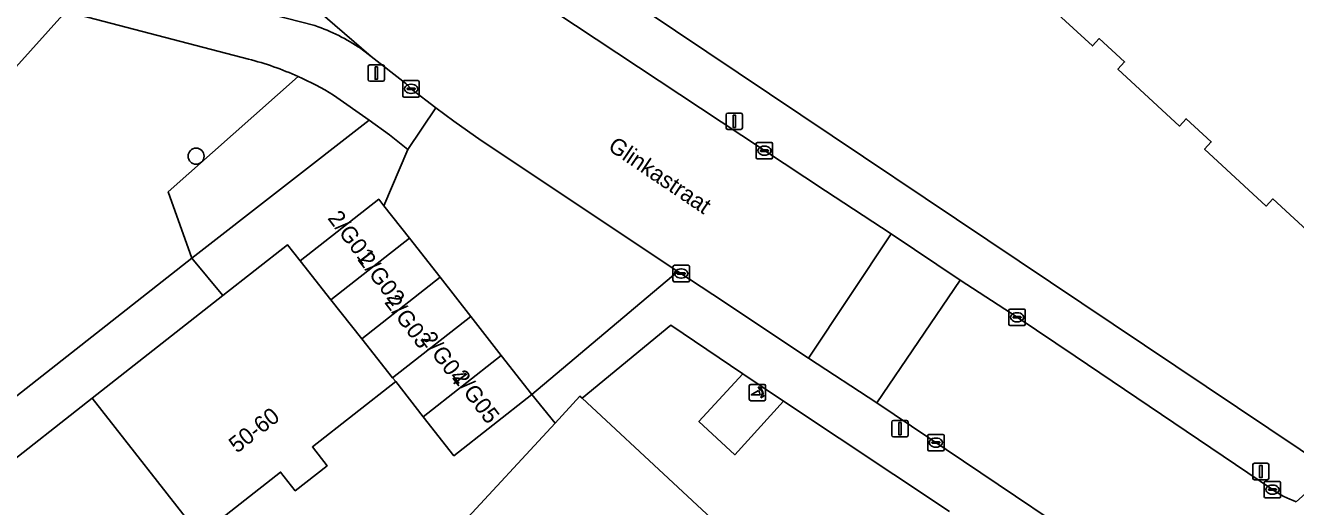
# Model space of a CAD drawing. Extents: x 159217 to 160349, y 381246 to 382172.
# Drawn here: x 159861.5 to 159939, y 381851.9 to 381881.2 of the extents above; entities that cross this region are included whole.
import ezdxf

# ---------------------------------------------------------------- set-up
doc = ezdxf.new("R2010")
doc.units = 0
for name, color, linetype in [('IMGEO_Boom', 7, 'Continuous'), ('IMGEO_Erf', 7, 'Continuous'), ('IMGEO_Fietspad_gesloten', 7, 'Continuous'), ('IMGEO_Groenvoorziening', 7, 'Continuous'), ('IMGEO_Kolk', 7, 'Continuous'), ('IMGEO_Lichtmast', 7, 'Continuous'), ('IMGEO_Openbare_ruimte_label', 7, 'Continuous'), ('IMGEO_Pand', 7, 'Continuous'), ('IMGEO_Pand_nummerreeks', 7, 'Continuous'), ('IMGEO_Poller', 7, 'Continuous'), ('IMGEO_Rijbaan_lokaal_gesloten', 7, 'Continuous'), ('IMGEO_Rijbaan_lokaal_open', 7, 'Continuous'), ('IMGEO_Voetpad_open', 7, 'Continuous')]:
    doc.layers.add(name, color=color, linetype=linetype)

msp = doc.modelspace()

# ---------------------------------------------------------------- linework, layer by layer
at = {"layer": 'IMGEO_Boom'}
msp.add_circle((159871.91, 381873.248), 0.489, dxfattribs=at)
at = {"layer": 'IMGEO_Erf'}
for points in [[(159887.833, 381889.831), (159941.192, 381854.075), (159947.76, 381859.745), (159951.731, 381863.172), (160032.516, 381932.902)], [(159959.858, 381881.752), (159956.727, 381878.355), (159956.286, 381878.762), (159954.877, 381877.232), (159955.318, 381876.825), (159951.848, 381873.06), (159951.408, 381873.467), (159950.619, 381872.611), (159950.03, 381873.153), (159943.083, 381865.615), (159937.627, 381870.643), (159937.22, 381870.201), (159933.456, 381873.672), (159933.863, 381874.114), (159932.326, 381875.53), (159931.919, 381875.088), (159928.162, 381878.552), (159928.569, 381878.994), (159927.024, 381880.417), (159926.617, 381879.975), (159922.86, 381883.438)]]:
    msp.add_lwpolyline(points, dxfattribs=at)
msp.add_lwpolyline([(159907.763, 381858.313), (159905.285, 381859.979), (159902.598, 381857.067), (159904.784, 381855.045)], close=True, dxfattribs=at)
at = {"layer": 'IMGEO_Fietspad_gesloten'}
for points in [[(159881.973, 381879.81), (159882.595, 381879.325), (159874.455, 381886.357)], [(159863.643, 381885.206), (159866.037, 381884.589), (159879.164, 381881.208)]]:
    msp.add_lwpolyline(points, dxfattribs=at)
msp.add_arc((159875.13, 381869.581), 12.307, 56.2176, 70.86463, dxfattribs=at)
at = {"layer": 'IMGEO_Groenvoorziening'}
for points in [[(159875.103, 381879.172), (159863.965, 381882.069), (159859.631, 381877.268), (159825.689, 381840.415), (159831.855, 381835.766), (159871.647, 381867.036), (159870.209, 381871.08), (159878.135, 381878.109)], [(159878.135, 381878.109), (159870.209, 381871.08), (159871.647, 381867.036), (159882.48, 381875.445), (159880.291, 381876.977)], [(159917.884, 381851.585), (159907.763, 381858.313), (159904.784, 381855.045), (159902.598, 381857.067), (159905.285, 381859.979), (159900.885, 381862.939), (159895.463, 381858.489), (159906.57, 381848.156)]]:
    msp.add_lwpolyline(points, dxfattribs=at)
for points in [[(159871.647, 381867.036), (159873.535, 381864.745), (159877.482, 381867.846), (159878.26, 381866.856), (159883.054, 381870.622), (159883.367, 381870.223), (159884.841, 381873.661), (159883.72, 381874.56), (159882.48, 381875.445)], [(159871.647, 381867.036), (159831.855, 381835.766), (159830.368, 381834.598), (159832.142, 381832.224), (159841.993, 381839.964), (159853.88, 381849.303), (159865.572, 381858.489), (159873.535, 381864.745)]]:
    msp.add_lwpolyline(points, close=True, dxfattribs=at)
for centre, radius, start, end in [((159870.277, 381860.552), 19.235, 65.88881, 75.47051), ((159870.265, 381860.501), 19.286, 58.67895, 65.91794)]:
    msp.add_arc(centre, radius, start, end, dxfattribs=at)
at = {"layer": 'IMGEO_Kolk'}
for p, q in [((159884.53, 381876.928), (159884.53, 381877.78)), ((159884.605, 381877.854), (159885.457, 381877.854)), ((159885.018, 381877.634), (159885.043, 381877.634)), ((159885.531, 381877.78), (159885.531, 381876.928)), ((159885.457, 381876.854), (159884.605, 381876.854)), ((159884.789, 381877.348), (159884.789, 381877.36)), ((159885.227, 381877.311), (159884.829, 381877.311)), ((159884.832, 381877.397), (159885.23, 381877.397)), ((159885.041, 381877.074), (159885.016, 381877.074)), ((159885.273, 381877.36), (159885.273, 381877.348)), ((159906.092, 381873.158), (159906.092, 381874.01)), ((159906.167, 381874.084), (159907.019, 381874.084)), ((159906.394, 381873.627), (159906.792, 381873.627)), ((159906.58, 381873.864), (159906.605, 381873.864)), ((159907.093, 381874.01), (159907.093, 381873.158)), ((159907.019, 381873.084), (159906.167, 381873.084)), ((159906.351, 381873.578), (159906.351, 381873.59)), ((159906.789, 381873.541), (159906.391, 381873.541)), ((159906.603, 381873.304), (159906.578, 381873.304)), ((159906.835, 381873.59), (159906.835, 381873.578)), ((159901.013, 381865.667), (159901.013, 381866.519)), ((159901.088, 381866.593), (159901.94, 381866.593)), ((159901.272, 381866.087), (159901.272, 381866.099)), ((159901.71, 381866.05), (159901.312, 381866.05)), ((159901.315, 381866.136), (159901.713, 381866.136)), ((159901.501, 381866.373), (159901.526, 381866.373)), ((159901.756, 381866.099), (159901.756, 381866.087)), ((159902.014, 381866.519), (159902.014, 381865.667)), ((159901.94, 381865.593), (159901.088, 381865.593)), ((159901.524, 381865.813), (159901.499, 381865.813)), ((159921.511, 381862.998), (159921.511, 381863.85)), ((159921.586, 381863.924), (159922.438, 381863.924)), ((159921.999, 381863.704), (159922.024, 381863.704)), ((159922.512, 381863.85), (159922.512, 381862.998)), ((159922.438, 381862.924), (159921.586, 381862.924)), ((159921.77, 381863.418), (159921.77, 381863.43)), ((159922.208, 381863.381), (159921.81, 381863.381)), ((159921.813, 381863.467), (159922.211, 381863.467)), ((159922.022, 381863.144), (159921.997, 381863.144)), ((159922.254, 381863.43), (159922.254, 381863.418)), ((159916.559, 381855.355), (159916.559, 381856.207)), ((159916.634, 381856.281), (159917.486, 381856.281)), ((159916.861, 381855.824), (159917.259, 381855.824)), ((159917.047, 381856.061), (159917.072, 381856.061)), ((159917.56, 381856.207), (159917.56, 381855.355)), ((159917.486, 381855.281), (159916.634, 381855.281)), ((159916.818, 381855.775), (159916.818, 381855.787)), ((159917.256, 381855.738), (159916.858, 381855.738)), ((159917.07, 381855.501), (159917.045, 381855.501)), ((159917.302, 381855.787), (159917.302, 381855.775)), ((159937.096, 381852.488), (159937.096, 381853.34)), ((159937.171, 381853.414), (159938.023, 381853.414)), ((159937.355, 381852.908), (159937.355, 381852.92)), ((159937.793, 381852.871), (159937.395, 381852.871)), ((159937.398, 381852.957), (159937.796, 381852.957)), ((159937.584, 381853.194), (159937.609, 381853.194)), ((159937.839, 381852.92), (159937.839, 381852.908)), ((159938.097, 381853.34), (159938.097, 381852.488)), ((159938.023, 381852.414), (159937.171, 381852.414)), ((159937.607, 381852.634), (159937.582, 381852.634))]:
    msp.add_line(p, q, dxfattribs=at)
for points in [[(159884.53, 381876.928), (159884.53, 381877.78)], [(159884.605, 381877.854), (159885.457, 381877.854)], [(159885.531, 381877.78), (159885.531, 381876.928)], [(159885.457, 381876.854), (159884.605, 381876.854)], [(159906.092, 381873.158), (159906.092, 381874.01)], [(159906.167, 381874.084), (159907.019, 381874.084)], [(159907.093, 381874.01), (159907.093, 381873.158)], [(159907.019, 381873.084), (159906.167, 381873.084)], [(159901.013, 381865.667), (159901.013, 381866.519)], [(159901.088, 381866.593), (159901.94, 381866.593)], [(159902.014, 381866.519), (159902.014, 381865.667)], [(159901.94, 381865.593), (159901.088, 381865.593)], [(159921.511, 381862.998), (159921.511, 381863.85)], [(159921.586, 381863.924), (159922.438, 381863.924)], [(159922.512, 381863.85), (159922.512, 381862.998)], [(159922.438, 381862.924), (159921.586, 381862.924)], [(159916.559, 381855.355), (159916.559, 381856.207)], [(159916.634, 381856.281), (159917.486, 381856.281)], [(159917.56, 381856.207), (159917.56, 381855.355)], [(159917.486, 381855.281), (159916.634, 381855.281)], [(159937.096, 381852.488), (159937.096, 381853.34)], [(159937.171, 381853.414), (159938.023, 381853.414)], [(159938.097, 381853.34), (159938.097, 381852.488)], [(159938.023, 381852.414), (159937.171, 381852.414)]]:
    msp.add_lwpolyline(points, dxfattribs=at)
for centre, radius, start, end in [((159884.607, 381877.778), 0.0765, 91.55205, 178.44795), ((159884.607, 381877.778), 0.0765, 91.55205, 178.44795), ((159885.455, 381877.778), 0.0765, 1.55205, 88.44795), ((159885.455, 381877.778), 0.0765, 1.55205, 88.44795), ((159884.607, 381876.93), 0.0765, 181.55205, 268.44795), ((159884.607, 381876.93), 0.0765, 181.55205, 268.44795), ((159884.829, 381877.357), 0.0403, 85.87752, 175.75265), ((159884.826, 381877.347), 0.0366, 178.93798, 274.71019), ((159885.23, 381877.354), 0.043, 264.86636, 352.45326), ((159885.234, 381877.359), 0.0386, 1.73085, 96.63898), ((159885.455, 381876.93), 0.0765, 271.55205, 358.44795), ((159885.455, 381876.93), 0.0765, 271.55205, 358.44795), ((159906.169, 381874.008), 0.0765, 91.55205, 178.44795), ((159906.169, 381874.008), 0.0765, 91.55205, 178.44795), ((159906.391, 381873.587), 0.0403, 85.87752, 175.75265), ((159906.796, 381873.589), 0.0386, 1.73085, 96.63898), ((159907.017, 381874.008), 0.0765, 1.55205, 88.44795), ((159907.017, 381874.008), 0.0765, 1.55205, 88.44795), ((159906.169, 381873.16), 0.0765, 181.55205, 268.44795), ((159906.169, 381873.16), 0.0765, 181.55205, 268.44795), ((159906.388, 381873.577), 0.0366, 178.93798, 274.71019), ((159906.792, 381873.584), 0.043, 264.86636, 352.45326), ((159907.017, 381873.16), 0.0765, 271.55205, 358.44795), ((159907.017, 381873.16), 0.0765, 271.55205, 358.44795), ((159901.09, 381866.517), 0.0765, 91.55205, 178.44795), ((159901.09, 381866.517), 0.0765, 91.55205, 178.44795), ((159901.312, 381866.096), 0.0403, 85.87752, 175.75265), ((159901.309, 381866.086), 0.0366, 178.93798, 274.71019), ((159901.713, 381866.093), 0.043, 264.86636, 352.45326), ((159901.717, 381866.098), 0.0386, 1.73085, 96.63898), ((159901.938, 381866.517), 0.0765, 1.55205, 88.44795), ((159901.938, 381866.517), 0.0765, 1.55205, 88.44795), ((159901.09, 381865.669), 0.0765, 181.55205, 268.44795), ((159901.09, 381865.669), 0.0765, 181.55205, 268.44795), ((159901.938, 381865.669), 0.0765, 271.55205, 358.44795), ((159901.938, 381865.669), 0.0765, 271.55205, 358.44795), ((159921.588, 381863.848), 0.0765, 91.55205, 178.44795), ((159921.588, 381863.848), 0.0765, 91.55205, 178.44795), ((159922.436, 381863.848), 0.0765, 1.55205, 88.44795), ((159922.436, 381863.848), 0.0765, 1.55205, 88.44795), ((159921.588, 381863), 0.0765, 181.55205, 268.44795), ((159921.588, 381863), 0.0765, 181.55205, 268.44795), ((159921.81, 381863.427), 0.0403, 85.87752, 175.75265), ((159921.807, 381863.417), 0.0366, 178.93798, 274.71019), ((159922.211, 381863.424), 0.043, 264.86636, 352.45326), ((159922.215, 381863.429), 0.0386, 1.73085, 96.63898), ((159922.436, 381863), 0.0765, 271.55205, 358.44795), ((159922.436, 381863), 0.0765, 271.55205, 358.44795), ((159916.636, 381856.205), 0.0765, 91.55205, 178.44795), ((159916.636, 381856.205), 0.0765, 91.55205, 178.44795), ((159916.858, 381855.784), 0.0403, 85.87752, 175.75265), ((159917.263, 381855.786), 0.0386, 1.73085, 96.63898), ((159917.484, 381856.205), 0.0765, 1.55205, 88.44795), ((159917.484, 381856.205), 0.0765, 1.55205, 88.44795), ((159916.636, 381855.357), 0.0765, 181.55205, 268.44795), ((159916.636, 381855.357), 0.0765, 181.55205, 268.44795), ((159916.855, 381855.774), 0.0366, 178.93798, 274.71019), ((159917.259, 381855.781), 0.043, 264.86636, 352.45326), ((159917.484, 381855.357), 0.0765, 271.55205, 358.44795), ((159917.484, 381855.357), 0.0765, 271.55205, 358.44795), ((159937.173, 381853.338), 0.0765, 91.55205, 178.44795), ((159937.173, 381853.338), 0.0765, 91.55205, 178.44795), ((159937.395, 381852.917), 0.0403, 85.87752, 175.75265), ((159937.392, 381852.907), 0.0366, 178.93798, 274.71019), ((159937.796, 381852.914), 0.043, 264.86636, 352.45326), ((159937.8, 381852.919), 0.0386, 1.73085, 96.63898), ((159938.021, 381853.338), 0.0765, 1.55205, 88.44795), ((159938.021, 381853.338), 0.0765, 1.55205, 88.44795), ((159937.173, 381852.49), 0.0765, 181.55205, 268.44795), ((159937.173, 381852.49), 0.0765, 181.55205, 268.44795), ((159938.021, 381852.49), 0.0765, 271.55205, 358.44795), ((159938.021, 381852.49), 0.0765, 271.55205, 358.44795)]:
    msp.add_arc(centre, radius, start, end, dxfattribs=at)
for centre, major_axis, ratio, start_param, end_param in [((159885.017, 381877.354), (-0.387, 0.002), 0.722429, 4.712389, 7.853982), ((159885.042, 381877.354), (-0.39, 0.002), 0.717154, 1.570796, 4.712389), ((159906.579, 381873.584), (-0.387, 0.002), 0.722429, 4.712389, 7.853982), ((159906.604, 381873.584), (-0.39, 0.002), 0.717154, 1.570796, 4.712389), ((159901.5, 381866.093), (-0.387, 0.002), 0.722429, 4.712389, 7.853982), ((159901.525, 381866.093), (-0.39, 0.002), 0.717154, 1.570796, 4.712389), ((159921.998, 381863.424), (-0.387, 0.002), 0.722429, 4.712389, 7.853982), ((159922.023, 381863.424), (-0.39, 0.002), 0.717154, 1.570796, 4.712389), ((159917.046, 381855.781), (-0.387, 0.002), 0.722429, 4.712389, 7.853982), ((159917.071, 381855.781), (-0.39, 0.002), 0.717154, 1.570796, 4.712389), ((159937.583, 381852.914), (-0.387, 0.002), 0.722429, 4.712389, 7.853982), ((159937.608, 381852.914), (-0.39, 0.002), 0.717154, 1.570796, 4.712389)]:
    msp.add_ellipse(centre, major_axis=major_axis, ratio=ratio, start_param=start_param, end_param=end_param, dxfattribs=at)
at = {"layer": 'IMGEO_Lichtmast'}
for p, q in [((159882.409, 381877.917), (159882.409, 381878.717)), ((159882.409, 381878.717), (159882.409, 381877.917)), ((159882.509, 381878.817), (159883.299, 381878.817)), ((159883.299, 381878.817), (159882.509, 381878.817)), ((159883.399, 381878.717), (159883.399, 381877.917)), ((159883.399, 381877.917), (159883.399, 381878.717)), ((159883.299, 381877.817), (159882.509, 381877.817)), ((159882.509, 381877.817), (159883.299, 381877.817)), ((159904.256, 381874.977), (159904.256, 381875.777)), ((159904.256, 381875.777), (159904.256, 381874.977)), ((159904.356, 381875.877), (159905.146, 381875.877)), ((159905.146, 381875.877), (159904.356, 381875.877)), ((159905.246, 381875.777), (159905.246, 381874.977)), ((159905.246, 381874.977), (159905.246, 381875.777)), ((159905.146, 381874.877), (159904.356, 381874.877)), ((159904.356, 381874.877), (159905.146, 381874.877)), ((159914.366, 381856.23), (159914.366, 381857.03)), ((159914.366, 381857.03), (159914.366, 381856.23)), ((159914.466, 381857.13), (159915.256, 381857.13)), ((159915.256, 381857.13), (159914.466, 381857.13)), ((159915.356, 381857.03), (159915.356, 381856.23)), ((159915.356, 381856.23), (159915.356, 381857.03)), ((159915.256, 381856.13), (159914.466, 381856.13)), ((159914.466, 381856.13), (159915.256, 381856.13)), ((159936.391, 381853.619), (159936.391, 381854.419)), ((159936.391, 381854.419), (159936.391, 381853.619)), ((159936.491, 381854.519), (159937.281, 381854.519)), ((159937.281, 381854.519), (159936.491, 381854.519)), ((159937.381, 381854.419), (159937.381, 381853.619)), ((159937.381, 381853.619), (159937.381, 381854.419)), ((159937.281, 381853.519), (159936.491, 381853.519)), ((159936.491, 381853.519), (159937.281, 381853.519))]:
    msp.add_line(p, q, dxfattribs=at)
for points in [[(159882.829, 381878.692), (159882.979, 381878.692), (159882.979, 381877.942), (159882.829, 381877.942), (159882.829, 381878.692)], [(159904.676, 381875.752), (159904.826, 381875.752), (159904.826, 381875.002), (159904.676, 381875.002), (159904.676, 381875.752)], [(159914.786, 381857.005), (159914.936, 381857.005), (159914.936, 381856.255), (159914.786, 381856.255), (159914.786, 381857.005)], [(159936.811, 381854.394), (159936.961, 381854.394), (159936.961, 381853.644), (159936.811, 381853.644), (159936.811, 381854.394)]]:
    msp.add_lwpolyline(points, dxfattribs=at)
for centre, start, end in [((159882.509, 381878.717), 90, 180), ((159882.509, 381878.717), 90, 180), ((159883.299, 381878.717), 0, 90), ((159883.299, 381878.717), 360, 90), ((159882.509, 381877.917), 180, 270), ((159882.509, 381877.917), 180, 270), ((159883.299, 381877.917), 270, 0), ((159883.299, 381877.917), 270, 0), ((159904.356, 381875.777), 90, 180), ((159904.356, 381875.777), 90, 180), ((159905.146, 381875.777), 0, 90), ((159905.146, 381875.777), 360, 90), ((159904.356, 381874.977), 180, 270), ((159904.356, 381874.977), 180, 270), ((159905.146, 381874.977), 270, 0), ((159905.146, 381874.977), 270, 0), ((159914.466, 381857.03), 90, 180), ((159914.466, 381857.03), 90, 180), ((159915.256, 381857.03), 0, 90), ((159915.256, 381857.03), 360, 90), ((159914.466, 381856.23), 180, 270), ((159914.466, 381856.23), 180, 270), ((159915.256, 381856.23), 270, 0), ((159915.256, 381856.23), 270, 0), ((159936.491, 381854.419), 90, 180), ((159936.491, 381854.419), 90, 180), ((159937.281, 381854.419), 0, 90), ((159937.281, 381854.419), 360, 90), ((159936.491, 381853.619), 180, 270), ((159936.491, 381853.619), 180, 270), ((159937.281, 381853.619), 270, 0), ((159937.281, 381853.619), 270, 0)]:
    msp.add_arc(centre, 0.1, start, end, dxfattribs=at)
at = {"layer": 'IMGEO_Pand'}
msp.add_lwpolyline([(159922.86, 381883.438), (159926.617, 381879.975), (159927.024, 381880.417), (159928.569, 381878.994), (159928.162, 381878.552), (159931.919, 381875.088), (159932.326, 381875.53), (159933.863, 381874.114), (159933.456, 381873.672), (159937.22, 381870.201), (159937.627, 381870.643), (159943.083, 381865.615), (159950.03, 381873.153), (159950.619, 381872.611), (159951.408, 381873.467), (159951.848, 381873.06), (159955.318, 381876.825), (159954.877, 381877.232), (159956.286, 381878.762), (159956.727, 381878.355), (159959.858, 381881.752)], dxfattribs=at)
for points in [[(159880.142, 381864.483), (159884.925, 381868.241), (159883.367, 381870.223), (159883.054, 381870.622), (159878.26, 381866.856)], [(159880.142, 381864.483), (159882.023, 381862.11), (159886.796, 381865.86), (159884.925, 381868.241)], [(159880.142, 381864.483), (159878.26, 381866.856), (159877.482, 381867.846), (159873.535, 381864.745), (159865.572, 381858.489), (159872.147, 381850.119), (159877.07, 381853.987), (159877.965, 381852.846), (159879.907, 381854.372), (159879.012, 381855.513), (159884.09, 381859.503), (159883.904, 381859.737), (159882.023, 381862.11)], [(159886.796, 381865.86), (159882.023, 381862.11), (159883.904, 381859.737), (159888.666, 381863.478)], [(159884.09, 381859.503), (159885.776, 381857.357), (159890.537, 381861.097), (159888.666, 381863.478), (159883.904, 381859.737)], [(159887.647, 381854.976), (159892.408, 381858.716), (159890.537, 381861.097), (159885.776, 381857.357)], [(159853.88, 381849.303), (159860.455, 381840.933), (159865.26, 381844.708), (159866.156, 381843.565), (159868.121, 381845.11), (159867.225, 381846.252), (159872.147, 381850.119), (159865.572, 381858.489)], [(159906.57, 381848.156), (159895.463, 381858.489), (159895.336, 381858.607), (159893.814, 381856.962), (159887.99, 381850.669), (159892.945, 381846.093), (159891.97, 381845.039), (159893.659, 381843.478), (159894.634, 381844.531), (159899.239, 381840.277)]]:
    msp.add_lwpolyline(points, close=True, dxfattribs=at)
at = {"layer": 'IMGEO_Poller'}
for p, q in [((159905.67, 381859.235), (159905.67, 381858.428)), ((159905.67, 381859.235), (159905.67, 381858.428)), ((159906.572, 381859.33), (159905.764, 381859.33)), ((159906.572, 381859.33), (159905.764, 381859.33)), ((159906.666, 381858.428), (159906.666, 381859.235)), ((159906.666, 381858.428), (159906.666, 381859.235)), ((159905.764, 381858.333), (159906.572, 381858.333)), ((159905.764, 381858.333), (159906.572, 381858.333))]:
    msp.add_line(p, q, dxfattribs=at)
for points in [[(159906.305, 381858.686), (159905.792, 381858.686), (159906.222, 381858.961)], [(159906.349, 381859.059), (159906.337, 381858.986), (159906.212, 381859.191)], [(159906.212, 381859.191), (159906.443, 381859.125), (159906.372, 381859.093)], [(159906.365, 381858.514), (159906.431, 381858.745), (159906.461, 381858.677)], [(159906.497, 381858.65), (159906.569, 381858.639), (159906.365, 381858.514)]]:
    msp.add_lwpolyline(points, dxfattribs=at)
for centre, radius, start, end in [((159905.764, 381859.235), 0.0946, 90, 180), ((159905.764, 381859.235), 0.0946, 90, 180), ((159905.977, 381858.736), 0.332, 351.32473, 42.4854), ((159905.991, 381858.746), 0.476, 351.75274, 41.16905), ((159905.991, 381858.746), 0.516, 349.35686, 42.29123), ((159906.572, 381859.235), 0.0946, 0, 90), ((159906.572, 381859.235), 0.0946, 0, 90), ((159905.764, 381858.428), 0.0946, 180, 270), ((159905.764, 381858.428), 0.0946, 180, 270), ((159906.572, 381858.428), 0.0946, 270, 0), ((159906.572, 381858.428), 0.0946, 270, 0)]:
    msp.add_arc(centre, radius, start, end, dxfattribs=at)
at = {"layer": 'IMGEO_Rijbaan_lokaal_gesloten'}
msp.add_lwpolyline([(159893.812, 381882.06), (159890.276, 381884.708), (159888.63, 381885.931), (159887.838, 381886.537), (159879.407, 381893.814), (159876.963, 381895.843), (159871.247, 381889.187), (159874.455, 381886.357), (159882.595, 381879.325), (159884.716, 381877.672), (159885.063, 381877.329), (159886.532, 381876.198), (159887.637, 381875.389), (159889.303, 381874.2), (159901.318, 381866.224), (159903.453, 381864.809), (159909.287, 381860.934), (159914.334, 381868.516), (159910.319, 381871.132)], close=True, dxfattribs=at)
msp.add_lwpolyline([(159937.597, 381852.913), (159925.548, 381861.046), (159922.012, 381863.423), (159918.533, 381865.684), (159913.46, 381858.201), (159932.433, 381845.449), (159933.505, 381844.804), (159933.966, 381844.465), (159934.458, 381844.036), (159934.91, 381843.564), (159935.318, 381843.053), (159935.679, 381842.508), (159935.989, 381841.933), (159936.247, 381841.333), (159936.451, 381840.712), (159936.598, 381840.075), (159936.688, 381839.428), (159936.719, 381838.775), (159936.543, 381832.512), (159936.509, 381831.835), (159941.711, 381831.68), (159942.042, 381839.799)], dxfattribs=at)
msp.add_arc((159941.007, 381857.81), 5.967, 235.14479, 250.81142, dxfattribs=at)
at = {"layer": 'IMGEO_Rijbaan_lokaal_open'}
msp.add_lwpolyline([(159914.334, 381868.516), (159909.287, 381860.934), (159913.46, 381858.201), (159918.533, 381865.684)], close=True, dxfattribs=at)
at = {"layer": 'IMGEO_Voetpad_open'}
for points in [[(159939.046, 381852.174), (159940.376, 381853.371), (159941.192, 381854.075), (159887.833, 381889.831)], [(159887.208, 381887.284), (159890.276, 381884.708), (159893.812, 381882.06), (159910.319, 381871.132), (159914.334, 381868.516), (159918.533, 381865.684), (159922.012, 381863.423), (159925.548, 381861.046), (159937.597, 381852.913)], [(159816.54, 381830.384), (159821.656, 381835.91), (159822.977, 381837.448), (159825.689, 381840.415), (159859.631, 381877.268), (159863.965, 381882.069), (159866.037, 381884.589), (159863.643, 381885.206)], [(159879.164, 381881.208), (159866.037, 381884.589), (159863.965, 381882.069), (159875.103, 381879.172)], [(159880.291, 381876.977), (159882.48, 381875.445), (159883.72, 381874.56), (159884.841, 381873.661), (159886.532, 381876.198), (159885.063, 381877.329), (159884.716, 381877.672), (159882.595, 381879.325)], [(159882.595, 381879.325), (159881.973, 381879.81)], [(159903.453, 381864.809), (159901.318, 381866.224), (159892.408, 381858.716), (159893.814, 381856.962), (159895.336, 381858.607), (159895.463, 381858.489), (159900.885, 381862.939), (159905.285, 381859.979), (159907.763, 381858.313), (159917.884, 381851.585)], [(159936.272, 381827.161), (159936.509, 381831.835), (159936.543, 381832.512), (159936.719, 381838.775), (159936.688, 381839.428), (159936.598, 381840.075), (159936.451, 381840.712), (159936.247, 381841.333), (159935.989, 381841.933), (159935.679, 381842.508), (159935.318, 381843.053), (159934.91, 381843.564), (159934.458, 381844.036), (159933.966, 381844.465), (159933.505, 381844.804), (159932.433, 381845.449), (159913.46, 381858.201), (159909.287, 381860.934), (159903.453, 381864.809)], [(159887.99, 381850.669), (159893.814, 381856.962), (159892.408, 381858.716), (159887.647, 381854.976), (159885.776, 381857.357), (159884.09, 381859.503), (159879.012, 381855.513), (159879.907, 381854.372), (159877.965, 381852.846), (159877.07, 381853.987), (159872.147, 381850.119)]]:
    msp.add_lwpolyline(points, dxfattribs=at)
msp.add_lwpolyline([(159892.408, 381858.716), (159901.318, 381866.224), (159889.303, 381874.2), (159887.637, 381875.389), (159886.532, 381876.198), (159884.841, 381873.661), (159883.367, 381870.223), (159884.925, 381868.241), (159886.796, 381865.86), (159888.666, 381863.478), (159890.537, 381861.097)], close=True, dxfattribs=at)
for centre, radius, start, end in [((159875.13, 381869.581), 12.307, 56.2176, 70.86463), ((159870.277, 381860.552), 19.235, 65.88881, 75.47051), ((159870.265, 381860.501), 19.286, 58.67895, 65.91794), ((159941.007, 381857.81), 5.967, 235.14479, 250.81142)]:
    msp.add_arc(centre, radius, start, end, dxfattribs=at)

# ---------------------------------------------------------------- texts
at = {"layer": 'IMGEO_Openbare_ruimte_label'}
msp.add_text('Glinkastraat', height=1, rotation=325.96048, dxfattribs=at).set_placement((159896.983, 381873.672))
at = {"layer": 'IMGEO_Pand_nummerreeks'}
for s, rotation, p in [('2/G01', 307.30007, (159879.897, 381869.461)), ('2/G02', 307.30007, (159881.728, 381866.937)), ('2/G03', 307.30007, (159883.364, 381864.33)), ('2/G04', 307.30007, (159885.558, 381862.085)), ('2/G05', 307.30007, (159887.496, 381859.738)), ('50-60', 38.15754, (159874.405, 381855.098))]:
    msp.add_text(s, height=1, rotation=rotation, dxfattribs=at).set_placement(p)

doc.saveas('drawing.dxf')
